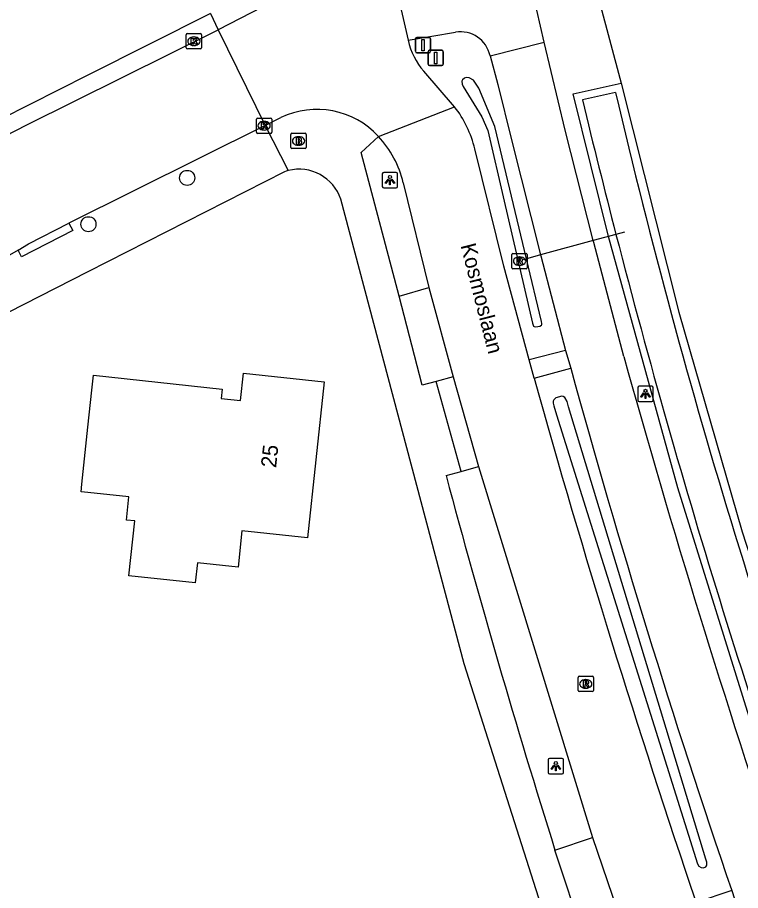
# Model space of a CAD drawing. Extents: x 162398 to 163643, y 386453 to 387397.
# Drawn here: x 162995.4 to 163042.5, y 387046.4 to 387103.2 of the extents above; entities that cross this region are included whole.
import ezdxf

# ---------------------------------------------------------------- set-up
doc = ezdxf.new("R2010")
doc.units = 0
for name, color, linetype in [('IMGEO_Afsluitpaal', 7, 'Continuous'), ('IMGEO_Berm_groen', 7, 'Continuous'), ('IMGEO_Boom', 7, 'Continuous'), ('IMGEO_Bouwland', 7, 'Continuous'), ('IMGEO_Brandkraan', 7, 'Continuous'), ('IMGEO_Duiker', 7, 'Continuous'), ('IMGEO_Fietspad_gesloten', 7, 'Continuous'), ('IMGEO_Fietspad_halfverhard', 7, 'Continuous'), ('IMGEO_Fietspad_open', 7, 'Continuous'), ('IMGEO_Greppel_droge_sloot', 7, 'Continuous'), ('IMGEO_Kolk', 7, 'Continuous'), ('IMGEO_Lichtpunt', 7, 'Continuous'), ('IMGEO_Openbare_ruimte_label', 7, 'Continuous'), ('IMGEO_Pand', 7, 'Continuous'), ('IMGEO_Pand_nummerreeks', 7, 'Continuous'), ('IMGEO_Parkeervlak_halfverhard', 7, 'Continuous'), ('IMGEO_Rijbaan_lokaal_gesloten', 7, 'Continuous'), ('IMGEO_Rijbaan_lokaal_open', 7, 'Continuous'), ('IMGEO_Rioolput', 7, 'Continuous'), ('IMGEO_Verkeersbordpaal', 7, 'Continuous'), ('IMGEO_Voetpad_open', 7, 'Continuous'), ('IMGEO_Waterloop', 7, 'Continuous')]:
    doc.layers.add(name, color=color, linetype=linetype)

msp = doc.modelspace()

# ---------------------------------------------------------------- linework, layer by layer
at = {"layer": 'IMGEO_Afsluitpaal'}
for p, q in [((163021.316, 387100.991), (163021.316, 387101.791)), ((163021.316, 387101.791), (163021.316, 387100.991)), ((163021.416, 387101.891), (163022.206, 387101.891)), ((163022.206, 387101.891), (163021.416, 387101.891)), ((163022.306, 387101.791), (163022.306, 387100.991)), ((163022.306, 387100.991), (163022.306, 387101.791)), ((163022.206, 387100.891), (163021.416, 387100.891)), ((163021.416, 387100.891), (163022.206, 387100.891))]:
    msp.add_line(p, q, dxfattribs=at)
msp.add_lwpolyline([(163021.736, 387101.766), (163021.886, 387101.766), (163021.886, 387101.016), (163021.736, 387101.016), (163021.736, 387101.766)], dxfattribs=at)
for centre, start, end in [((163021.416, 387101.791), 90, 180), ((163021.416, 387101.791), 90, 180), ((163022.206, 387101.791), 0, 90), ((163022.206, 387101.791), 360, 90), ((163021.416, 387100.991), 180, 270), ((163021.416, 387100.991), 180, 270), ((163022.206, 387100.991), 270, 0), ((163022.206, 387100.991), 270, 0)]:
    msp.add_arc(centre, 0.1, start, end, dxfattribs=at)
at = {"layer": 'IMGEO_Berm_groen'}
for points in [[(163031.847, 387109.649), (163034.701, 387098.912)], [(163050.934, 387038.704), (163049.581, 387039.22), (163049.02, 387040.317), (163043.442, 387056.378), (163038.398, 387072.586), (163033.886, 387088.943), (163031.575, 387098.217), (163034.701, 387098.912)]]:
    msp.add_lwpolyline(points, dxfattribs=at)
at = {"layer": 'IMGEO_Boom'}
for centre in [(163006.457, 387092.754), (163000.033, 387089.739)]:
    msp.add_circle(centre, 0.489, dxfattribs=at)
at = {"layer": 'IMGEO_Bouwland'}
msp.add_lwpolyline([(163034.701, 387098.912), (163038.461, 387084.009), (163042.585, 387069.717), (163047.19, 387055.573), (163049.456, 387049.338), (163051.287, 387044.3), (163051.548, 387043.581), (163052.334, 387041.42), (163051.581, 387039.187), (163051.489, 387038.914)], dxfattribs=at)
at = {"layer": 'IMGEO_Brandkraan'}
for p, q in [((163013.204, 387094.729), (163013.204, 387095.581)), ((163013.279, 387095.655), (163014.131, 387095.655)), ((163014.205, 387095.581), (163014.205, 387094.729)), ((163013.692, 387095.435), (163013.717, 387095.435)), ((163014.131, 387094.655), (163013.279, 387094.655)), ((163013.715, 387094.875), (163013.69, 387094.875))]:
    msp.add_line(p, q, dxfattribs=at)
for points in [[(163013.204, 387094.729), (163013.204, 387095.581)], [(163013.279, 387095.655), (163014.131, 387095.655)], [(163014.205, 387095.581), (163014.205, 387094.729)], [(163013.552, 387095.355), (163013.552, 387094.955), (163013.765, 387094.955)], [(163013.783, 387095.355), (163013.552, 387095.355)], [(163013.731, 387095.274), (163013.677, 387095.274), (163013.677, 387095.198)], [(163013.677, 387095.198), (163013.73, 387095.198)], [(163013.739, 387095.122), (163013.677, 387095.122), (163013.677, 387095.041)], [(163013.677, 387095.041), (163013.739, 387095.041)], [(163014.131, 387094.655), (163013.279, 387094.655)]]:
    msp.add_lwpolyline(points, dxfattribs=at)
for centre, radius, start, end in [((163013.281, 387095.579), 0.0765, 91.552, 178.448), ((163013.281, 387095.579), 0.0765, 91.552, 178.448), ((163014.129, 387095.579), 0.0765, 1.552, 88.448), ((163014.129, 387095.579), 0.0765, 1.552, 88.448), ((163013.732, 387095.236), 0.0379, 267.8285, 90.9355), ((163013.74, 387095.081), 0.0404, 269.8759, 90.5077), ((163013.771, 387095.206), 0.251, 268.6676, 293.5347), ((163013.787, 387095.21), 0.145, 59.4692, 91.5367), ((163013.812, 387095.257), 0.0922, 285.5137, 58.1501), ((163013.817, 387095.065), 0.105, 301.3115, 78.989), ((163013.281, 387094.731), 0.0765, 181.552, 268.448), ((163013.281, 387094.731), 0.0765, 181.552, 268.448), ((163014.129, 387094.731), 0.0765, 271.552, 358.448), ((163014.129, 387094.731), 0.0765, 271.552, 358.448)]:
    msp.add_arc(centre, radius, start, end, dxfattribs=at)
for centre, major_axis, ratio, start_param, end_param in [((163013.691, 387095.155), (-0.387, 0.002), 0.722429, 4.712389, 7.853982), ((163013.716, 387095.155), (-0.39, 0.002), 0.717154, 1.570796, 4.712389)]:
    msp.add_ellipse(centre, major_axis=major_axis, ratio=ratio, start_param=start_param, end_param=end_param, dxfattribs=at)
at = {"layer": 'IMGEO_Duiker'}
msp.add_lwpolyline([(163034.924, 387089.226), (163034.368, 387089.075), (163032.894, 387088.673), (163029.464, 387087.738), (163028.333, 387087.43)], dxfattribs=at)
at = {"layer": 'IMGEO_Fietspad_gesloten'}
for points in [[(163029.702, 387101.588), (163029.21, 387103.664), (163016.731, 387156.12), (163011.715, 387177.207)], [(163020.847, 387101.706), (163023.917, 387102.237)], [(163026.177, 387100.704), (163029.702, 387101.588)], [(163034.875, 387081.142), (163032.927, 387088.543), (163032.894, 387088.673), (163031.06, 387095.852), (163029.702, 387101.588)], [(163026.177, 387100.704), (163026.684, 387098.839), (163027.564, 387095.238), (163029.464, 387087.738), (163029.481, 387087.673), (163031.082, 387081.53)], [(163031.082, 387081.53), (163031.421, 387080.374)], [(163041.899, 387046.39), (163042.281, 387045.248)]]:
    msp.add_lwpolyline(points, dxfattribs=at)
for centre, radius, start, end in [((163024.226, 387100.26), 2.001, 12.821, 98.8794), ((163652.921, 387253.24), 641.559, 195.560118, 198.691006), ((163596.222, 387235.907), 585.825, 195.396314, 198.875003)]:
    msp.add_arc(centre, radius, start, end, dxfattribs=at)
at = {"layer": 'IMGEO_Fietspad_halfverhard'}
msp.add_lwpolyline([(163041.899, 387046.39), (163039.584, 387045.61)], dxfattribs=at)
at = {"layer": 'IMGEO_Fietspad_open'}
for points in [[(163031.082, 387081.53), (163028.727, 387080.907)], [(163029.034, 387079.723), (163031.421, 387080.374)]]:
    msp.add_lwpolyline(points, dxfattribs=at)
at = {"layer": 'IMGEO_Greppel_droge_sloot'}
for points in [[(163029.516, 387083.416), (163028.545, 387087.488), (163026.489, 387096.106), (163025.431, 387098.595), (163025.087, 387099.118), (163024.803, 387099.266), (163024.617, 387099.278), (163024.506, 387099.235), (163024.383, 387099.131), (163024.341, 387099.055), (163024.357, 387098.85), (163024.423, 387098.697), (163025.641, 387096.718), (163026.036, 387095.836), (163027.097, 387091.244), (163028.942, 387083.299), (163028.977, 387083.167), (163029.003, 387083.114), (163029.034, 387083.08), (163029.148, 387083.055), (163029.418, 387083.112), (163029.516, 387083.178), (163029.533, 387083.222), (163029.536, 387083.28), (163029.516, 387083.416)], [(163040.225, 387048.423), (163031.274, 387077.853), (163031.197, 387078.211), (163031.047, 387078.461), (163030.933, 387078.528), (163030.851, 387078.546), (163030.464, 387078.453), (163030.318, 387078.323), (163030.279, 387078.23), (163030.279, 387078.088), (163030.324, 387077.932), (163030.492, 387077.346), (163039.674, 387048.132), (163039.762, 387047.984), (163039.911, 387047.882), (163040.06, 387047.872), (163040.225, 387047.939), (163040.262, 387047.987), (163040.284, 387048.057), (163040.274, 387048.229), (163040.225, 387048.423)]]:
    msp.add_lwpolyline(points, dxfattribs=at)
at = {"layer": 'IMGEO_Kolk'}
for p, q in [((163006.394, 387101.218), (163006.394, 387102.07)), ((163006.469, 387102.144), (163007.321, 387102.144)), ((163006.882, 387101.924), (163006.907, 387101.924)), ((163007.395, 387102.07), (163007.395, 387101.218)), ((163007.321, 387101.144), (163006.469, 387101.144)), ((163006.905, 387101.364), (163006.88, 387101.364)), ((163011.039, 387096.648), (163011.891, 387096.648)), ((163010.964, 387095.722), (163010.964, 387096.574)), ((163011.452, 387096.428), (163011.477, 387096.428)), ((163011.965, 387096.574), (163011.965, 387095.722)), ((163011.891, 387095.648), (163011.039, 387095.648)), ((163011.475, 387095.868), (163011.45, 387095.868))]:
    msp.add_line(p, q, dxfattribs=at)
for points in [[(163006.394, 387101.218), (163006.394, 387102.07)], [(163006.469, 387102.144), (163007.321, 387102.144)], [(163006.715, 387101.844), (163006.838, 387101.844), (163006.838, 387101.693), (163006.968, 387101.844), (163007.132, 387101.844), (163006.986, 387101.693), (163007.139, 387101.444), (163006.987, 387101.444), (163006.902, 387101.608), (163006.838, 387101.541), (163006.838, 387101.444), (163006.715, 387101.444), (163006.715, 387101.844)], [(163007.395, 387102.07), (163007.395, 387101.218)], [(163007.321, 387101.144), (163006.469, 387101.144)], [(163011.039, 387096.648), (163011.891, 387096.648)], [(163010.964, 387095.722), (163010.964, 387096.574)], [(163011.285, 387096.348), (163011.408, 387096.348), (163011.408, 387096.197), (163011.538, 387096.348), (163011.702, 387096.348), (163011.556, 387096.197), (163011.709, 387095.948), (163011.557, 387095.948), (163011.472, 387096.112), (163011.408, 387096.045), (163011.408, 387095.948), (163011.285, 387095.948), (163011.285, 387096.348)], [(163011.965, 387096.574), (163011.965, 387095.722)], [(163011.891, 387095.648), (163011.039, 387095.648)]]:
    msp.add_lwpolyline(points, dxfattribs=at)
for centre, start, end in [((163006.471, 387102.068), 91.552, 178.448), ((163006.471, 387102.068), 91.552, 178.448), ((163007.319, 387102.068), 1.552, 88.448), ((163007.319, 387102.068), 1.552, 88.448), ((163006.471, 387101.22), 181.552, 268.448), ((163006.471, 387101.22), 181.552, 268.448), ((163007.319, 387101.22), 271.552, 358.448), ((163007.319, 387101.22), 271.552, 358.448), ((163011.041, 387096.572), 91.552, 178.448), ((163011.041, 387096.572), 91.552, 178.448), ((163011.889, 387096.572), 1.552, 88.448), ((163011.889, 387096.572), 1.552, 88.448), ((163011.041, 387095.724), 181.552, 268.448), ((163011.041, 387095.724), 181.552, 268.448), ((163011.889, 387095.724), 271.552, 358.448), ((163011.889, 387095.724), 271.552, 358.448)]:
    msp.add_arc(centre, 0.0765, start, end, dxfattribs=at)
for centre, major_axis, ratio, start_param, end_param in [((163006.881, 387101.644), (-0.387, 0.002), 0.722429, 4.712389, 7.853982), ((163006.906, 387101.644), (-0.39, 0.002), 0.717154, 1.570796, 4.712389), ((163011.451, 387096.148), (-0.387, 0.002), 0.722429, 4.712389, 7.853982), ((163011.476, 387096.148), (-0.39, 0.002), 0.717154, 1.570796, 4.712389)]:
    msp.add_ellipse(centre, major_axis=major_axis, ratio=ratio, start_param=start_param, end_param=end_param, dxfattribs=at)
at = {"layer": 'IMGEO_Lichtpunt'}
for p, q in [((163019.157, 387093.009), (163019.157, 387092.202)), ((163019.157, 387093.009), (163019.157, 387092.202)), ((163020.059, 387093.104), (163019.251, 387093.104)), ((163020.059, 387093.104), (163019.251, 387093.104)), ((163020.153, 387092.202), (163020.153, 387093.009)), ((163020.153, 387092.202), (163020.153, 387093.009)), ((163019.251, 387092.108), (163020.059, 387092.108)), ((163019.251, 387092.108), (163020.059, 387092.108)), ((163035.79, 387079.1), (163035.79, 387078.293)), ((163035.79, 387079.1), (163035.79, 387078.293)), ((163036.692, 387079.195), (163035.884, 387079.195)), ((163036.692, 387079.195), (163035.884, 387079.195)), ((163036.786, 387078.293), (163036.786, 387079.1)), ((163036.786, 387078.293), (163036.786, 387079.1)), ((163035.884, 387078.199), (163036.692, 387078.199)), ((163035.884, 387078.199), (163036.692, 387078.199)), ((163029.954, 387054.887), (163029.954, 387054.08)), ((163029.954, 387054.887), (163029.954, 387054.08)), ((163030.856, 387054.982), (163030.048, 387054.982)), ((163030.856, 387054.982), (163030.048, 387054.982)), ((163030.95, 387054.08), (163030.95, 387054.887)), ((163030.95, 387054.08), (163030.95, 387054.887)), ((163030.048, 387053.986), (163030.856, 387053.986)), ((163030.048, 387053.986), (163030.856, 387053.986))]:
    msp.add_line(p, q, dxfattribs=at)
for points in [[(163019.531, 387092.673), (163019.57, 387092.645), (163019.382, 387092.383), (163019.344, 387092.41), (163019.531, 387092.673)], [(163019.633, 387092.625), (163019.68, 387092.625), (163019.68, 387092.303), (163019.633, 387092.303), (163019.633, 387092.625)], [(163019.743, 387092.645), (163019.781, 387092.672), (163019.968, 387092.41), (163019.929, 387092.382), (163019.743, 387092.645)], [(163036.164, 387078.764), (163036.203, 387078.736), (163036.015, 387078.474), (163035.977, 387078.501), (163036.164, 387078.764)], [(163036.266, 387078.716), (163036.313, 387078.716), (163036.313, 387078.394), (163036.266, 387078.394), (163036.266, 387078.716)], [(163036.376, 387078.736), (163036.414, 387078.763), (163036.601, 387078.501), (163036.562, 387078.473), (163036.376, 387078.736)], [(163030.328, 387054.551), (163030.367, 387054.523), (163030.179, 387054.261), (163030.141, 387054.288), (163030.328, 387054.551)], [(163030.43, 387054.503), (163030.477, 387054.503), (163030.477, 387054.181), (163030.43, 387054.181), (163030.43, 387054.503)], [(163030.54, 387054.523), (163030.578, 387054.55), (163030.765, 387054.288), (163030.726, 387054.26), (163030.54, 387054.523)]]:
    msp.add_lwpolyline(points, dxfattribs=at)
for centre in [(163019.656, 387092.807), (163036.289, 387078.898), (163030.453, 387054.685)]:
    msp.add_circle(centre, 0.0994, dxfattribs=at)
for centre, start, end in [((163019.251, 387093.009), 90, 180), ((163019.251, 387093.009), 90, 180), ((163020.059, 387093.009), 0, 90), ((163020.059, 387093.009), 0, 90), ((163019.251, 387092.202), 180, 270), ((163019.251, 387092.202), 180, 270), ((163020.059, 387092.202), 270, 0), ((163020.059, 387092.202), 270, 360), ((163035.884, 387079.1), 90, 180), ((163035.884, 387079.1), 90, 180), ((163036.692, 387079.1), 0, 90), ((163036.692, 387079.1), 0, 90), ((163035.884, 387078.293), 180, 270), ((163035.884, 387078.293), 180, 270), ((163036.692, 387078.293), 270, 0), ((163036.692, 387078.293), 270, 360), ((163030.048, 387054.887), 90, 180), ((163030.048, 387054.887), 90, 180), ((163030.856, 387054.887), 0, 90), ((163030.856, 387054.887), 0, 90), ((163030.048, 387054.08), 180, 270), ((163030.048, 387054.08), 180, 270), ((163030.856, 387054.08), 270, 0), ((163030.856, 387054.08), 270, 360)]:
    msp.add_arc(centre, 0.0946, start, end, dxfattribs=at)
at = {"layer": 'IMGEO_Pand'}
msp.add_lwpolyline([(163002.662, 387066.861), (163003.045, 387070.432), (163002.5, 387070.491), (163002.661, 387071.993), (163000, 387072.279), (162999.548, 387072.327), (162999.601, 387072.823), (163000, 387076.536), (163000.259, 387078.948), (163000.362, 387079.912), (163008.746, 387079.013), (163008.679, 387078.394), (163009.923, 387078.261), (163010.115, 387080.056), (163015.381, 387079.492), (163014.292, 387069.335), (163010.026, 387069.792), (163009.773, 387067.43), (163007.119, 387067.714), (163006.978, 387066.398), (163002.662, 387066.861)], dxfattribs=at)
at = {"layer": 'IMGEO_Parkeervlak_halfverhard'}
for points in [[(163020.246, 387085.062), (163022.191, 387085.621)], [(163030.398, 387049.014), (163032.848, 387049.845)]]:
    msp.add_lwpolyline(points, dxfattribs=at)
at = {"layer": 'IMGEO_Rijbaan_lokaal_gesloten'}
for points in [[(163012.05, 387104.236), (163008.483, 387102.39)], [(163020.316, 387103.974), (163020.847, 387101.706)], [(163008.483, 387102.39), (163011.538, 387096.159)], [(163023.857, 387097.382), (163021.858, 387099.686)], [(163018.907, 387095.455), (163023.857, 387097.382)], [(163011.538, 387096.159), (163012.559, 387096.672)], [(163028.727, 387080.907), (163027.061, 387087.002), (163025.174, 387094.638)], [(163020.527, 387092.428), (163022.191, 387085.621)], [(163022.191, 387085.621), (163023.779, 387079.82)], [(163029.034, 387079.723), (163028.727, 387080.907)], [(163023.779, 387079.82), (163025.427, 387073.976)], [(163025.427, 387073.976), (163032.848, 387049.845)], [(163032.848, 387049.845), (163034.765, 387044.176)]]:
    msp.add_lwpolyline(points, dxfattribs=at)
for centre, radius, start, end in [((163025.241, 387102.642), 4.493, 192.0291, 221.1464), ((163014.913, 387091.788), 5.422, 42.5601, 115.7344), ((163018.354, 387093.053), 7.002, 13.0861, 38.1918), ((163013.858, 387090.806), 6.863, 13.6705, 42.6394), ((163673.711, 387260.412), 669.52, 195.657032, 198.713116)]:
    msp.add_arc(centre, radius, start, end, dxfattribs=at)
at = {"layer": 'IMGEO_Rijbaan_lokaal_open'}
for points in [[(162980.812, 387087.248), (162984.433, 387090.045), (162988.703, 387092.459), (162996.031, 387096.205), (163008.483, 387102.39)], [(163011.538, 387096.159), (162998.763, 387089.801)], [(162995.447, 387088.051), (162996.125, 387088.457), (162998.763, 387089.801)], [(162995.447, 387088.051), (162994.26, 387087.372)], [(163023.779, 387079.82), (163022.659, 387079.501)], [(163024.29, 387073.653), (163022.659, 387079.501)], [(163024.29, 387073.653), (163025.427, 387073.976)]]:
    msp.add_lwpolyline(points, dxfattribs=at)
at = {"layer": 'IMGEO_Rioolput'}
for p, q in [((163027.588, 387086.909), (163027.588, 387087.761)), ((163027.663, 387087.835), (163028.515, 387087.835)), ((163028.076, 387087.615), (163028.101, 387087.615)), ((163028.589, 387087.761), (163028.589, 387086.909)), ((163028.099, 387087.055), (163028.074, 387087.055)), ((163028.515, 387086.835), (163027.663, 387086.835)), ((163031.901, 387059.408), (163031.901, 387060.26)), ((163031.976, 387060.334), (163032.828, 387060.334)), ((163032.902, 387060.26), (163032.902, 387059.408)), ((163032.389, 387060.114), (163032.414, 387060.114)), ((163032.828, 387059.334), (163031.976, 387059.334)), ((163032.412, 387059.554), (163032.387, 387059.554))]:
    msp.add_line(p, q, dxfattribs=at)
for points in [[(163027.588, 387086.909), (163027.588, 387087.761)], [(163027.663, 387087.835), (163028.515, 387087.835)], [(163028.177, 387087.533), (163027.925, 387087.535), (163027.925, 387087.135)], [(163028.589, 387087.761), (163028.589, 387086.909)], [(163027.925, 387087.135), (163028.049, 387087.135), (163028.049, 387087.297), (163028.06, 387087.297)], [(163028.103, 387087.454), (163028.049, 387087.454), (163028.049, 387087.373)], [(163028.049, 387087.373), (163028.101, 387087.373)], [(163028.107, 387087.268), (163028.178, 387087.135), (163028.318, 387087.135), (163028.253, 387087.261)], [(163028.515, 387086.835), (163027.663, 387086.835)], [(163031.901, 387059.408), (163031.901, 387060.26)], [(163031.976, 387060.334), (163032.828, 387060.334)], [(163032.902, 387060.26), (163032.902, 387059.408)], [(163032.49, 387060.032), (163032.238, 387060.034), (163032.238, 387059.634)], [(163032.238, 387059.634), (163032.362, 387059.634), (163032.362, 387059.796), (163032.373, 387059.796)], [(163032.416, 387059.953), (163032.362, 387059.953), (163032.362, 387059.872)], [(163032.362, 387059.872), (163032.414, 387059.872)], [(163032.42, 387059.767), (163032.491, 387059.634), (163032.631, 387059.634), (163032.566, 387059.76)], [(163032.828, 387059.334), (163031.976, 387059.334)]]:
    msp.add_lwpolyline(points, dxfattribs=at)
for centre, radius, start, end in [((163027.665, 387087.759), 0.0765, 91.552, 178.448), ((163027.665, 387087.759), 0.0765, 91.552, 178.448), ((163028.176, 387087.423), 0.109, 350.3612, 89.416), ((163028.513, 387087.759), 0.0765, 1.552, 88.448), ((163028.513, 387087.759), 0.0765, 1.552, 88.448), ((163028.059, 387087.244), 0.0533, 26.0293, 88.6989), ((163028.085, 387087.562), 0.19, 274.7715, 282.9687), ((163028.109, 387087.358), 0.0964, 77.0061, 93.1865), ((163028.123, 387087.415), 0.0378, 276.6634, 79.6772), ((163028.174, 387087.423), 0.112, 277.5842, 350.9817), ((163028.158, 387087.208), 0.108, 29.5134, 73.7905), ((163027.665, 387086.911), 0.0765, 181.552, 268.448), ((163027.665, 387086.911), 0.0765, 181.552, 268.448), ((163028.513, 387086.911), 0.0765, 271.552, 358.448), ((163028.513, 387086.911), 0.0765, 271.552, 358.448), ((163031.978, 387060.258), 0.0765, 91.552, 178.448), ((163031.978, 387060.258), 0.0765, 91.552, 178.448), ((163032.826, 387060.258), 0.0765, 1.552, 88.448), ((163032.826, 387060.258), 0.0765, 1.552, 88.448), ((163032.372, 387059.743), 0.0533, 26.0293, 88.6989), ((163032.398, 387060.061), 0.19, 274.7715, 282.9687), ((163032.422, 387059.857), 0.0964, 77.0061, 93.1865), ((163032.436, 387059.914), 0.0378, 276.6634, 79.6772), ((163032.489, 387059.922), 0.109, 350.3612, 89.416), ((163032.487, 387059.922), 0.112, 277.5842, 350.9817), ((163032.471, 387059.707), 0.108, 29.5134, 73.7905), ((163031.978, 387059.41), 0.0765, 181.552, 268.448), ((163031.978, 387059.41), 0.0765, 181.552, 268.448), ((163032.826, 387059.41), 0.0765, 271.552, 358.448), ((163032.826, 387059.41), 0.0765, 271.552, 358.448)]:
    msp.add_arc(centre, radius, start, end, dxfattribs=at)
for centre, major_axis, ratio, start_param, end_param in [((163028.075, 387087.335), (-0.387, 0.002), 0.722429, 4.712389, 7.853982), ((163028.1, 387087.335), (-0.39, 0.002), 0.717154, 1.570796, 4.712389), ((163032.388, 387059.834), (-0.387, 0.002), 0.722429, 4.712389, 7.853982), ((163032.413, 387059.834), (-0.39, 0.002), 0.717154, 1.570796, 4.712389)]:
    msp.add_ellipse(centre, major_axis=major_axis, ratio=ratio, start_param=start_param, end_param=end_param, dxfattribs=at)
at = {"layer": 'IMGEO_Verkeersbordpaal'}
for p, q in [((163022.138, 387100.154), (163022.138, 387100.954)), ((163022.138, 387100.954), (163022.138, 387100.154)), ((163022.238, 387101.054), (163023.028, 387101.054)), ((163023.028, 387101.054), (163022.238, 387101.054)), ((163023.128, 387100.954), (163023.128, 387100.154)), ((163023.128, 387100.154), (163023.128, 387100.954)), ((163023.028, 387100.054), (163022.238, 387100.054)), ((163022.238, 387100.054), (163023.028, 387100.054))]:
    msp.add_line(p, q, dxfattribs=at)
msp.add_lwpolyline([(163022.558, 387100.929), (163022.708, 387100.929), (163022.708, 387100.179), (163022.558, 387100.179), (163022.558, 387100.929)], dxfattribs=at)
for centre, start, end in [((163022.238, 387100.954), 90, 180), ((163022.238, 387100.954), 90, 180), ((163023.028, 387100.954), 0, 90), ((163023.028, 387100.954), 360, 90), ((163022.238, 387100.154), 180, 270), ((163022.238, 387100.154), 180, 270), ((163023.028, 387100.154), 270, 0), ((163023.028, 387100.154), 270, 0)]:
    msp.add_arc(centre, 0.1, start, end, dxfattribs=at)
at = {"layer": 'IMGEO_Voetpad_open'}
for points in [[(163007.98, 387103.45), (163000, 387099.433), (162990.531, 387094.665), (162988.184, 387093.295), (162983.775, 387090.721), (162980.161, 387087.989)], [(163007.98, 387103.45), (163008.483, 387102.39)], [(163011.538, 387096.159), (163013.03, 387093.23)], [(163020.246, 387085.062), (163017.79, 387094.394), (163018.907, 387095.455)], [(163013.03, 387093.23), (163012.908, 387093.196), (163012.788, 387093.157), (163000, 387086.649), (162992.707, 387082.937)], [(163143.068, 386827.803), (163123.585, 386859.49), (163102.006, 386895.698), (163079.761, 386934.958), (163074.122, 386945.175), (163067.344, 386957.823), (163057.319, 386977.598), (163053.248, 386986.028), (163046.866, 387000), (163042.57, 387009.785), (163041.387, 387012.856), (163030.729, 387041.536), (163024.497, 387061.137), (163016.462, 387091.359)], [(162998.763, 387089.801), (162999.009, 387089.325), (162995.676, 387087.607), (162995.447, 387088.051)], [(163022.659, 387079.501), (163021.747, 387079.271), (163020.246, 387085.062)], [(163023.311, 387073.381), (163024.29, 387073.653)], [(163033.677, 387043.806), (163032.283, 387043.335), (163030.398, 387049.014)]]:
    msp.add_lwpolyline(points, dxfattribs=at)
for centre, radius, start, end in [((163013.735, 387090.441), 2.877, 18.6119, 104.1929), ((163603.994, 387229.055), 601.188, 195.007422, 197.426107)]:
    msp.add_arc(centre, radius, start, end, dxfattribs=at)
at = {"layer": 'IMGEO_Waterloop'}
msp.add_lwpolyline([(163034.335, 387098.318), (163032.184, 387097.84)], dxfattribs=at)
for centre, radius, start, end in [((163463.172, 387198.833), 440.459, 193.19148, 200.94052), ((163540.162, 387219.76), 522.404, 193.49627, 194.48699), ((163538.673, 387219.391), 520.87, 194.48869, 200.08535)]:
    msp.add_arc(centre, radius, start, end, dxfattribs=at)

# ---------------------------------------------------------------- texts
at = {"layer": 'IMGEO_Openbare_ruimte_label'}
msp.add_text('Kosmoslaan', height=1, rotation=284.4113, dxfattribs=at).set_placement((163024.244, 387088.358))
at = {"layer": 'IMGEO_Pand_nummerreeks'}
msp.add_text('25', height=1, rotation=83.8813, dxfattribs=at).set_placement((163012.243, 387073.861))

doc.saveas('drawing.dxf')
